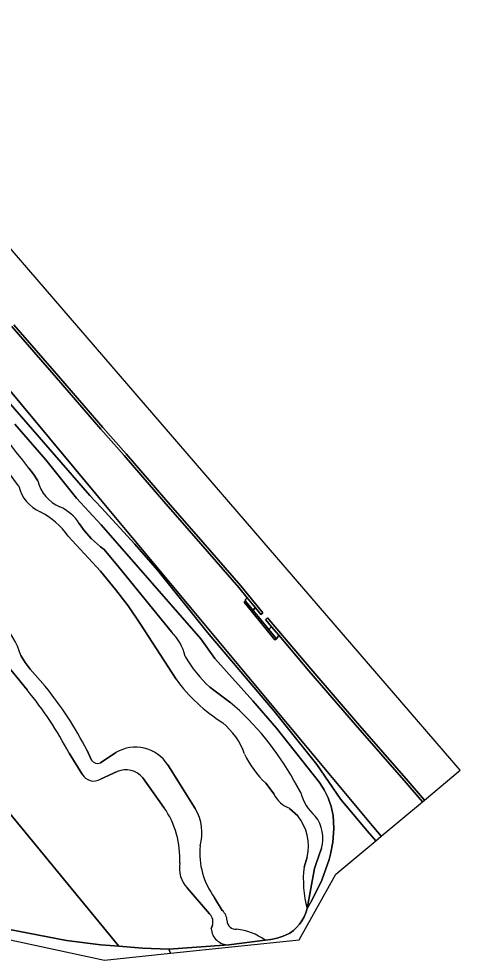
# Model space of a CAD drawing. Extents: x 156661 to 157576, y 383570 to 384425.
# Drawn here: x 157482.8 to 157576, y 383570 to 383769 of the extents above; entities that cross this region are included whole.
import ezdxf

# ---------------------------------------------------------------- set-up
doc = ezdxf.new("R2010")
doc.units = 0
for name, color, linetype in [('IMGEO_Gemengd_bos', 7, 'Continuous'), ('IMGEO_Grasland_overig', 7, 'Continuous'), ('IMGEO_Kademuur', 7, 'Continuous'), ('IMGEO_Loofbos', 7, 'Continuous'), ('IMGEO_Oever', 7, 'Continuous'), ('IMGEO_Waterloop', 7, 'Continuous')]:
    doc.layers.add(name, color=color, linetype=linetype)

msp = doc.modelspace()

# ---------------------------------------------------------------- linework, layer by layer
at = {"layer": 'IMGEO_Gemengd_bos'}
for points in [[(157559.35, 383596.2), (157557.76, 383598.02), (157500, 383667.38), (157472.85, 383699.98), (157428.73, 383750), (157398.02, 383784.29), (157386.49, 383797.94), (157378, 383808)], [(157398.96, 383778.21), (157411.39, 383764.29), (157422.51, 383753.4), (157425.66, 383749.98), (157434.11, 383740.82), (157446.3, 383727.36), (157467.5, 383703.26), (157472.66, 383697.61), (157479.6, 383689.12), (157497.74, 383668.24), (157500.12, 383665.65), (157507.24, 383657.92), (157512.12, 383652.38), (157522.66, 383639.25), (157536.71, 383622.63), (157545.72, 383611.33), (157550.81, 383603.98), (157554.5, 383599.52), (157556.35, 383597.29), (157558.2, 383595.24), (157559.35, 383596.2)], [(157546.7, 383593.58), (157546.38, 383592.67), (157545.21, 383589.39), (157543.68, 383580.88), (157544.74, 383582.71), (157546.76, 383586.88), (157548.33, 383591.24), (157548.62, 383592.4), (157549.09, 383594.96), (157549.29, 383597.83), (157549.2, 383600.57), (157548.74, 383602.5), (157548.11, 383604.27), (157547.29, 383605.97), (157546.31, 383607.56), (157537.2, 383619.02), (157532.22, 383624.82), (157524.2, 383633.75), (157521.25, 383637.9), (157500.12, 383661.98), (157494.93, 383667.64), (157488.43, 383675.77), (157481.94, 383683.28)], [(157484.86, 383674), (157485.89, 383672.7), (157486.74, 383671.28)], [(157495.54, 383662.31), (157496.57, 383660.8), (157498.11, 383659.03), (157500, 383657.37), (157500.76, 383656.81), (157503.91, 383653.03), (157515.01, 383639.39)], [(157515.99, 383629.36), (157508.46, 383641.04), (157505.83, 383644.87), (157503.2, 383648.35), (157500, 383652.18), (157493.21, 383659.64)], [(157473.82, 383640.15), (157484.53, 383627.1)], [(157484.53, 383627.1), (157473.82, 383640.15)], [(157488.29, 383627.89), (157485.14, 383631.52), (157484.07, 383632.91), (157483.15, 383634.41)], [(157483.15, 383634.41), (157484.07, 383632.91), (157485.14, 383631.52), (157488.29, 383627.89)], [(157523.13, 383627.67), (157527.37, 383624.53)], [(157469.07, 383615.2), (157503.92, 383572.93), (157508.87, 383572.54), (157514.47, 383572.34), (157527.16, 383573.24)], [(157493.39, 383613.76), (157496.14, 383609.27)], [(157496.14, 383609.27), (157493.39, 383613.76)], [(157498.12, 383612.29), (157497.18, 383614.32)], [(157497.18, 383614.32), (157498.12, 383612.29)], [(157503.24, 383613.87), (157500, 383611.73)], [(157500, 383611.73), (157503.24, 383613.87)], [(157520.05, 383602.02), (157514.24, 383611.28)], [(157514.24, 383611.28), (157520.05, 383602.02)], [(157500, 383608.23), (157503.56, 383609.86)], [(157503.56, 383609.86), (157500, 383608.23)], [(157508.97, 383608.55), (157513.42, 383602.26)], [(157513.42, 383602.26), (157508.97, 383608.55)], [(157536.68, 383605.1), (157534.92, 383607.4)], [(157540.89, 383607.97), (157542.36, 383605.33)], [(157377.26, 383602.91), (157422.75, 383586.86), (157500.88, 383569.98), (157514.82, 383571.44), (157514.47, 383572.34), (157508.87, 383572.54), (157503.92, 383572.93), (157500.11, 383573.24), (157492.83, 383574.17), (157480.77, 383576.44), (157469.9, 383578.7), (157456.53, 383582.06), (157444.36, 383584.36), (157433.29, 383586.98), (157408.48, 383593.75), (157400.33, 383596.15), (157399.88, 383596.34), (157399.3, 383596.79), (157398.89, 383597.41), (157398.72, 383597.95), (157403.76, 383599.82)], [(157541.69, 383600.51), (157539.96, 383602.08)], [(157543.02, 383589.67), (157543.71, 383591.78)], [(157518.3, 383585.26), (157523.08, 383579.76)], [(157523.08, 383579.76), (157518.3, 383585.26)], [(157525.75, 383580.47), (157524.12, 383583.18)], [(157524.12, 383583.18), (157525.75, 383580.47)], [(157534.8, 383574.24), (157536.01, 383574.36), (157537.34, 383574.64), (157538.64, 383575.05), (157539.88, 383575.6), (157540.03, 383575.69), (157540.77, 383576.25), (157541.45, 383576.88), (157542.06, 383577.58), (157542.59, 383578.33), (157543.04, 383579.14), (157543.4, 383580), (157543.68, 383580.88)], [(157523.65, 383577.29), (157523.42, 383576.68)], [(157523.42, 383576.68), (157523.65, 383577.29)], [(157527.16, 383573.24), (157534.8, 383574.24)]]:
    msp.add_lwpolyline(points, dxfattribs=at)
for centre, radius, start, end in [((157223.48, 383482.29), 320.18, 35.9273, 42.8289), ((157057.53, 383342.84), 540.63, 37.7741, 41.3403), ((157494.51, 383673.22), 8.01, 194.0218, 247.2984), ((157490.39, 383671.99), 7.85, 193.5165, 246.7083), ((157487.27, 383656.81), 9.93, 33.6304, 65.3023), ((157478.98, 383649.23), 17.63, 36.1799, 61.892), ((157468.24, 383630.19), 15.49, 15.8108, 46.6814), ((157468.24, 383630.19), 15.49, 15.8108, 46.6814), ((157507.64, 383631.92), 10.49, 12.5071, 45.4186), ((157542.9, 383648.94), 29.04, 210.5324, 227.0911), ((157545.37, 383651.01), 36.5, 216.3893, 237.6341), ((157420, 383574.62), 83.18, 28.0643, 39.1134), ((157420, 383574.62), 83.18, 28.0643, 39.1134), ((157430.31, 383580.23), 75.05, 27.0113, 39.4185), ((157430.31, 383580.23), 75.05, 27.0113, 39.4185), ((157488.33, 383578.87), 60.07, 28.9697, 49.462), ((157515.82, 383608.25), 15.58, 19.9531, 50.0193), ((157507.38, 383606.78), 8.21, 33.2227, 120.2173), ((157507.38, 383606.78), 8.21, 33.2227, 120.2173), ((157547.96, 383621.51), 19.21, 204.4416, 227.2697), ((157499.39, 383613.1), 1.51, 212.6342, 293.945), ((157499.39, 383613.1), 1.51, 212.6342, 293.945), ((157498.58, 383610.65), 2.8, 209.5761, 300.4095), ((157498.58, 383610.65), 2.8, 209.5761, 300.4095), ((157505.35, 383605.45), 4.76, 40.6315, 112.1296), ((157505.35, 383605.45), 4.76, 40.6315, 112.1296), ((157551.85, 383607.82), 9.81, 194.6949, 228.82), ((157542.02, 383607.62), 5.91, 205.2574, 249.5448), ((157498.09, 383591.58), 18.69, 356.6439, 34.8635), ((157498.09, 383591.58), 18.69, 356.6439, 34.8635), ((157511.32, 383596.87), 10.13, 344.3891, 30.5235), ((157511.32, 383596.87), 10.13, 344.3891, 30.5235), ((157533.69, 383594.06), 10.27, 347.164, 38.9019), ((157539.36, 383595.74), 7.65, 343.6449, 37.9475), ((157536.71, 383592.58), 15.71, 174.2732, 216.7281), ((157536.71, 383592.58), 15.71, 174.2732, 216.7281), ((157523.21, 383589.57), 6.53, 171.9094, 221.2739), ((157523.21, 383589.57), 6.53, 171.9094, 221.2739), ((157566.19, 383586.97), 23.32, 173.3522, 195.124), ((157521.53, 383578.1), 2.26, 338.9675, 46.7837), ((157521.53, 383578.1), 2.26, 338.9675, 46.7837), ((157523.85, 383578.28), 2.9, 0.5609, 48.922), ((157523.85, 383578.28), 2.9, 0.5609, 48.922), ((157528.62, 383578.38), 1.87, 182.1067, 274.9101), ((157528.62, 383578.38), 1.87, 182.1067, 274.9101), ((157527.01, 383576.83), 3.59, 182.3053, 272.4925), ((157527.01, 383576.83), 3.59, 182.3053, 272.4925), ((157527.46, 383563.9), 12.68, 54.5973, 84.0114), ((157527.46, 383563.9), 12.68, 54.5973, 84.0114)]:
    msp.add_arc(centre, radius, start, end, dxfattribs=at)
at = {"layer": 'IMGEO_Grasland_overig'}
for points in [[(157481.94, 383683.28), (157488.43, 383675.77), (157494.93, 383667.64), (157500.12, 383661.98), (157521.25, 383637.9), (157524.2, 383633.75), (157532.22, 383624.82), (157537.2, 383619.02), (157546.31, 383607.56), (157547.29, 383605.97), (157548.11, 383604.27), (157548.74, 383602.5), (157549.2, 383600.57), (157549.29, 383597.83), (157549.09, 383594.96), (157548.62, 383592.4), (157548.33, 383591.24), (157546.76, 383586.88), (157544.74, 383582.71), (157543.68, 383580.88), (157543.4, 383580), (157543.04, 383579.14), (157542.59, 383578.33), (157542.06, 383577.58), (157541.45, 383576.88), (157540.77, 383576.25), (157540.03, 383575.69), (157539.88, 383575.6), (157538.64, 383575.05), (157537.34, 383574.64), (157536.01, 383574.36), (157534.8, 383574.24), (157527.16, 383573.24), (157514.47, 383572.34), (157514.82, 383571.44), (157542.03, 383574.28), (157549.74, 383588.17), (157558.2, 383595.24), (157556.35, 383597.29), (157554.5, 383599.52), (157550.81, 383603.98), (157545.72, 383611.33), (157536.71, 383622.63), (157522.66, 383639.25), (157512.12, 383652.38), (157507.24, 383657.92), (157500.12, 383665.65), (157497.74, 383668.24), (157479.6, 383689.12)], [(157486.74, 383671.28), (157485.89, 383672.7), (157484.86, 383674)], [(157515.01, 383639.39), (157503.91, 383653.03), (157500.76, 383656.81), (157500, 383657.37), (157498.11, 383659.03), (157496.57, 383660.8), (157495.54, 383662.31)], [(157493.21, 383659.64), (157500, 383652.18), (157503.2, 383648.35), (157505.83, 383644.87), (157508.46, 383641.04), (157515.99, 383629.36)], [(157527.37, 383624.53), (157523.13, 383627.67)], [(157534.92, 383607.4), (157536.68, 383605.1)], [(157542.36, 383605.33), (157540.89, 383607.97)], [(157539.96, 383602.08), (157541.69, 383600.51)], [(157543.68, 383580.88), (157545.21, 383589.39), (157546.38, 383592.67), (157546.7, 383593.58)], [(157543.71, 383591.78), (157543.02, 383589.67)]]:
    msp.add_lwpolyline(points, dxfattribs=at)
for centre, radius, start, end in [((157223.48, 383482.29), 320.18, 35.9273, 42.8289), ((157057.53, 383342.84), 540.63, 37.7741, 41.3403), ((157494.51, 383673.22), 8.01, 194.0218, 247.2984), ((157490.39, 383671.99), 7.85, 193.5165, 246.7083), ((157487.27, 383656.81), 9.93, 33.6304, 65.3023), ((157478.98, 383649.23), 17.63, 36.1799, 61.892), ((157507.64, 383631.92), 10.49, 12.5071, 45.4186), ((157542.9, 383648.94), 29.04, 210.5324, 227.0911), ((157545.37, 383651.01), 36.5, 216.3893, 237.6341), ((157488.33, 383578.87), 60.07, 28.9697, 49.462), ((157515.82, 383608.25), 15.58, 19.9531, 50.0193), ((157547.96, 383621.51), 19.21, 204.4416, 227.2697), ((157551.85, 383607.82), 9.81, 194.6949, 228.82), ((157542.02, 383607.62), 5.91, 205.2574, 249.5448), ((157533.69, 383594.06), 10.27, 347.164, 38.9019), ((157539.36, 383595.74), 7.65, 343.6449, 37.9475), ((157566.19, 383586.97), 23.32, 173.3522, 195.124)]:
    msp.add_arc(centre, radius, start, end, dxfattribs=at)
at = {"layer": 'IMGEO_Kademuur'}
msp.add_lwpolyline([(157481.28, 383703.94), (157490.69, 383693.07), (157500.1, 383682.23), (157505.02, 383676.63), (157513.4, 383666.94), (157521.22, 383657.97), (157529.22, 383648.75), (157531.02, 383646.57), (157532.75, 383644.49), (157533.93, 383643.07), (157534.35, 383643.42), (157529.64, 383649.1), (157521.64, 383658.33), (157513.82, 383667.3), (157505.44, 383676.99), (157500.52, 383682.59), (157491.11, 383693.43), (157481.69, 383704.3)], dxfattribs=at)
for points in [[(157530.65, 383645.89), (157530.34, 383645.64), (157536.88, 383637.69), (157537.19, 383637.94), (157535.62, 383639.85), (157532.33, 383643.85)], [(157568.06, 383603.48), (157568.48, 383603.83), (157565.02, 383607.81), (157554.29, 383620.1), (157544.45, 383631.54), (157535.31, 383642.32), (157534.92, 383641.99), (157534.89, 383641.97), (157536.17, 383640.46), (157537.68, 383638.68), (157544.04, 383631.18), (157553.87, 383619.74), (157564.6, 383607.45)]]:
    msp.add_lwpolyline(points, close=True, dxfattribs=at)
at = {"layer": 'IMGEO_Loofbos'}
for points in [[(157378, 383808), (157386.49, 383797.94), (157398.02, 383784.29), (157428.73, 383750), (157472.85, 383699.98), (157500, 383667.38), (157557.76, 383598.02), (157559.35, 383596.2), (157568.06, 383603.48)], [(157568.06, 383603.48), (157564.6, 383607.45), (157553.87, 383619.74), (157544.04, 383631.18), (157537.68, 383638.68), (157537.35, 383638.11), (157537.19, 383637.94), (157536.88, 383637.69), (157530.34, 383645.64), (157530.65, 383645.89), (157530.68, 383646.23), (157530.87, 383646.45), (157531.02, 383646.57), (157529.22, 383648.75), (157521.22, 383657.97), (157513.4, 383666.94), (157505.02, 383676.63), (157500.1, 383682.23), (157490.69, 383693.07), (157481.28, 383703.94)], [(157403.76, 383599.82), (157398.72, 383597.95), (157398.89, 383597.41), (157399.3, 383596.79), (157399.88, 383596.34), (157400.33, 383596.15), (157408.48, 383593.75), (157433.29, 383586.98), (157444.36, 383584.36), (157456.53, 383582.06), (157469.9, 383578.7), (157480.77, 383576.44), (157492.83, 383574.17), (157500.11, 383573.24), (157503.92, 383572.93), (157469.07, 383615.2)]]:
    msp.add_lwpolyline(points, dxfattribs=at)
at = {"layer": 'IMGEO_Oever'}
for points in [[(157531.02, 383646.57), (157530.87, 383646.45), (157530.68, 383646.23), (157530.65, 383645.89), (157532.33, 383643.85), (157532.35, 383644.01), (157532.46, 383644.23), (157532.75, 383644.49)], [(157536.17, 383640.46), (157535.88, 383640.14), (157535.62, 383639.85), (157537.19, 383637.94), (157537.35, 383638.11), (157537.68, 383638.68)]]:
    msp.add_lwpolyline(points, close=True, dxfattribs=at)
at = {"layer": 'IMGEO_Waterloop'}
msp.add_lwpolyline([(157481.69, 383704.3), (157491.11, 383693.43), (157500.52, 383682.59), (157505.44, 383676.99), (157513.82, 383667.3), (157521.64, 383658.33), (157529.64, 383649.1), (157534.35, 383643.42), (157533.93, 383643.07), (157532.75, 383644.49), (157532.46, 383644.23), (157532.35, 383644.01), (157532.33, 383643.85), (157535.62, 383639.85), (157535.88, 383640.14), (157536.17, 383640.46), (157534.89, 383641.97), (157534.92, 383641.99), (157535.31, 383642.32), (157544.45, 383631.54), (157554.29, 383620.1), (157565.02, 383607.81), (157568.48, 383603.83), (157576.02, 383610.13), (157335.95, 383888.66)], dxfattribs=at)

doc.saveas('drawing.dxf')
